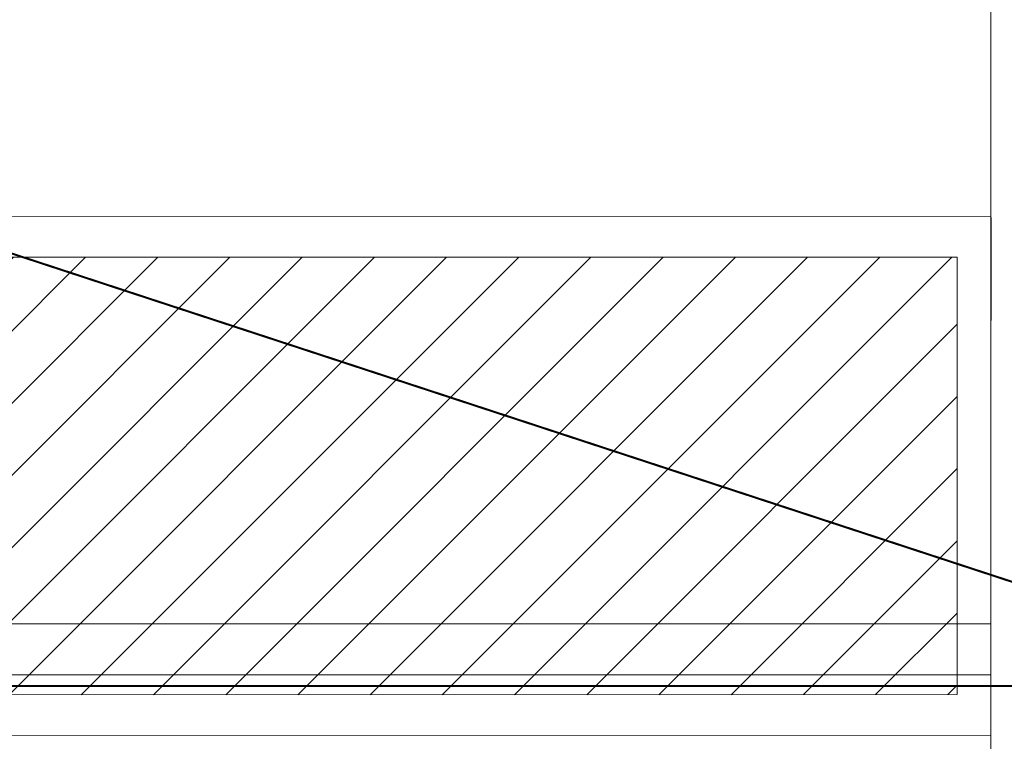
# Model space of a CAD drawing. Extents: x 3940905 to 4145695, y 925352 to 1109797.
# Tile 552 of 656: x 4012142 to 4012624, y 1099393 to 1099746. Entities that reach past the tile are written whole.
import ezdxf

# ---------------------------------------------------------------- set-up
doc = ezdxf.new("R2010")
doc.units = 0
doc.header["$LTSCALE"] = 750
doc.header["$MEASUREMENT"] = 0
doc.linetypes.add('DASHED', pattern=[0.75, 0.5, -0.25])
doc.layers.add('CKD Equipments', color=252, linetype='CONTINUOUS', lineweight=0)
doc.layers.add('CKD-Hood', color=1, linetype='CONTINUOUS')

msp = doc.modelspace()

# ---------------------------------------------------------------- hatches: boundary and pattern name
at = {"layer": 'CKD Equipments'}
h = msp.add_hatch(dxfattribs=at)
h.set_pattern_fill('ANSI31', color=256, scale=200)
h.set_pattern_definition([(45, (4009747.65, 1099395.565), (-17.67767, 17.67767), [])])
h.paths.add_polyline_path([(4010762.73, 1099629.8), (4010762.77, 1099415.59), (4009768, 1099415.41), (4009768, 1099629.62)])
h.paths.add_polyline_path([(4012601.01, 1099415.92), (4011067.71, 1099415.64), (4011067.67, 1099629.85), (4012601.01, 1099630.13)])

# ---------------------------------------------------------------- linework, layer by layer
at = {"layer": 'CKD Equipments', "color": 252, "true_color": 0x989898}
for p, q in [((4012617.51, 1099425.59), (4012617.51, 1100265.63)), ((4011067.67, 1099450.52), (4012617.51, 1099450.52)), ((4011067.67, 1099425.59), (4012617.51, 1099425.59))]:
    msp.add_line(p, q, dxfattribs=at)
at = {"layer": 'CKD Equipments'}
for p, q in [((4009747.65, 1099649.46), (4012617.51, 1099649.97)), ((4012617.51, 1099649.97), (4012617.51, 1099396.07)), ((4009768, 1099629.62), (4012601.01, 1099630.13)), ((4012601.01, 1099630.13), (4012601.01, 1099415.92)), ((4012601.01, 1099415.92), (4009768, 1099415.41)), ((4012617.51, 1099396.07), (4009747.65, 1099395.57))]:
    msp.add_line(p, q, dxfattribs=at)
at = {"layer": 'CKD Equipments', "color": 2, "lineweight": 30}
msp.add_line((4012617.51, 1099649.46), (4012617.51, 1099599.09), dxfattribs=at)
at = {"layer": 'CKD Equipments', "linetype": 'DASHED', "ltscale": 25}
for p, q in [((4012617.51, 1099425.59), (4010530.15, 1099425.59)), ((4012617.51, 1098983.43), (4012617.51, 1099425.59))]:
    msp.add_line(p, q, dxfattribs=at)
at = {"layer": 'CKD-Hood', "linetype": 'DASHED', "const_width": 1}
msp.add_lwpolyline([(4009583.42, 1100470.14), (4012783.42, 1100470.14), (4012783.42, 1099420.14), (4009583.42, 1099420.14), (4009583.42, 1100470.14), (4012783.42, 1099420.14), (4009583.42, 1099420.14), (4012783.42, 1100470.14)], dxfattribs=at)

doc.saveas('drawing.dxf')
